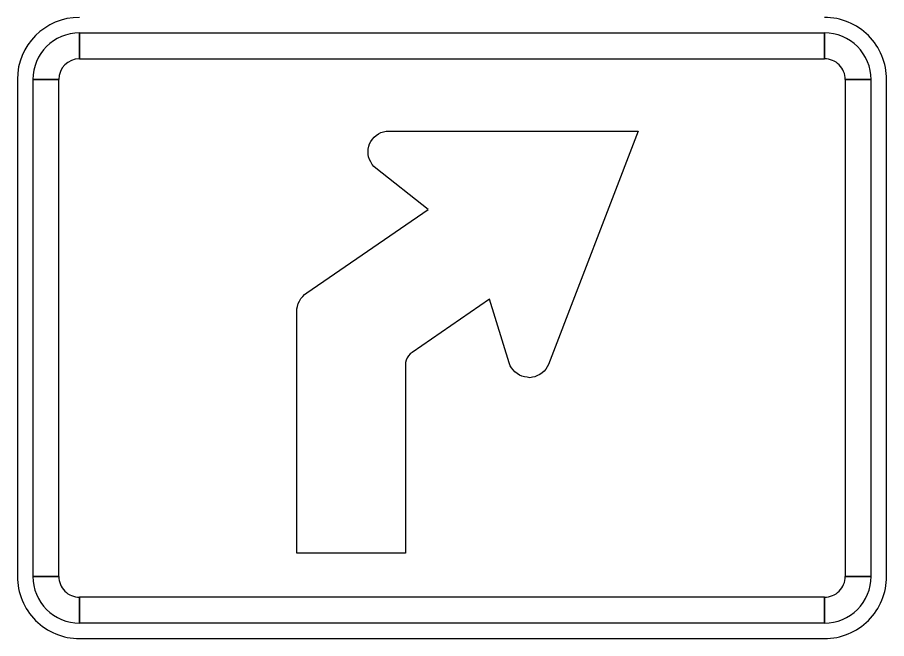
# Model space of a CAD drawing. Extents: x 10133 to 81668, y 5524 to 11018.
# Drawn here: x 28806.4 to 28897.4, y 9374.8 to 9439.8 of the extents above; entities that cross this region are included whole.
import ezdxf

# ---------------------------------------------------------------- set-up
doc = ezdxf.new("R2010")
doc.units = 0
doc.layers.add('DisPropROW', color=7, linetype='Continuous')

msp = doc.modelspace()

# ---------------------------------------------------------------- linework, layer by layer
at = {"layer": 'DisPropROW'}
for p, q in [((28812.863, 9435.495), (28812.863, 9438.182)), ((28890.863, 9438.182), (28890.863, 9435.495)), ((28806.363, 9433.328), (28806.363, 9381.328)), ((28807.988, 9433.328), (28810.696, 9433.328)), ((28893.029, 9433.328), (28895.738, 9433.328)), ((28897.363, 9381.328), (28897.363, 9433.328)), ((28845.25, 9427.912), (28871.363, 9427.912)), ((28871.363, 9427.912), (28861.959, 9403.515)), ((28849.375, 9419.722), (28843.902, 9424.055)), ((28836.661, 9411.012), (28849.375, 9419.722)), ((28855.806, 9410.362), (28847.685, 9404.771)), ((28857.856, 9403.688), (28855.806, 9410.362)), ((28847.001, 9403.731), (28846.979, 9403.428)), ((28846.979, 9403.428), (28846.979, 9383.755)), ((28810.696, 9381.328), (28807.988, 9381.328)), ((28895.738, 9381.328), (28893.029, 9381.328)), ((28812.863, 9376.475), (28812.863, 9379.161)), ((28890.863, 9379.161), (28890.863, 9376.475)), ((28812.863, 9374.828), (28890.863, 9374.828))]:
    msp.add_line(p, q, dxfattribs=at)
for points in [[(28890.863, 9438.182), (28812.863, 9438.182), (28812.863, 9435.495), (28890.863, 9435.495), (28890.863, 9438.182)], [(28807.988, 9433.328), (28807.988, 9381.328), (28810.696, 9381.328), (28810.696, 9433.328), (28807.988, 9433.328)], [(28895.738, 9381.328), (28895.738, 9433.328), (28893.029, 9433.328), (28893.029, 9381.328), (28895.738, 9381.328)], [(28812.863, 9376.475), (28890.863, 9376.475), (28890.863, 9379.161), (28812.863, 9379.161), (28812.863, 9376.475)]]:
    msp.add_lwpolyline(points, close=True, dxfattribs=at)
for points in [[(28843.902, 9424.055), (28843.69, 9424.228), (28843.499, 9424.445), (28843.348, 9424.705), (28843.239, 9424.965), (28843.135, 9425.225), (28843.092, 9425.485), (28843.07, 9425.788), (28843.092, 9426.048), (28843.157, 9426.352), (28843.239, 9426.612), (28843.369, 9426.828), (28843.538, 9427.088), (28843.712, 9427.305), (28843.924, 9427.478), (28844.158, 9427.652), (28844.418, 9427.782), (28844.695, 9427.868), (28844.973, 9427.912), (28845.25, 9427.912)], [(28835.613, 9409.018), (28835.634, 9409.322), (28835.678, 9409.582), (28835.764, 9409.885), (28835.89, 9410.145), (28836.042, 9410.405), (28836.232, 9410.622), (28836.423, 9410.838), (28836.661, 9411.012)], [(28846.979, 9383.755), (28835.613, 9383.755), (28835.613, 9409.018)], [(28847.685, 9404.771), (28847.495, 9404.641), (28847.321, 9404.425), (28847.174, 9404.208), (28847.066, 9403.948), (28847.001, 9403.731)], [(28861.959, 9403.515), (28861.834, 9403.255), (28861.682, 9403.038), (28861.513, 9402.821), (28861.296, 9402.648), (28861.062, 9402.475), (28860.828, 9402.345), (28860.551, 9402.215), (28860.295, 9402.171), (28859.996, 9402.128), (28859.715, 9402.171), (28859.437, 9402.215), (28859.182, 9402.301), (28858.926, 9402.388), (28858.67, 9402.561), (28858.458, 9402.735), (28858.263, 9402.951), (28858.094, 9403.168), (28857.964, 9403.385), (28857.856, 9403.688)]]:
    msp.add_lwpolyline(points, dxfattribs=at)
for centre, radius, start, end in [((28812.863, 9433.328), 6.5, 90.00021, 179.99985), ((28890.863, 9433.328), 6.5, 0, 90.00021), ((28812.863, 9433.328), 4.875, 90.00021, 179.99985), ((28890.863, 9433.328), 4.875, 0, 90.00021), ((28812.863, 9433.328), 2.167, 90.00021, 179.99985), ((28890.863, 9433.328), 2.167, 0, 90.00021), ((28812.863, 9381.328), 6.5, 179.99985, 270.00006), ((28812.863, 9381.328), 4.875, 179.99985, 270.00006), ((28812.863, 9381.328), 2.167, 179.99985, 270.00006), ((28890.863, 9381.328), 6.5, 270.00006, 0.00027), ((28890.863, 9381.328), 4.875, 270.00006, 0.00027), ((28890.863, 9381.328), 2.167, 270.00006, 0.00027)]:
    msp.add_arc(centre, radius, start, end, dxfattribs=at)

doc.saveas('drawing.dxf')
